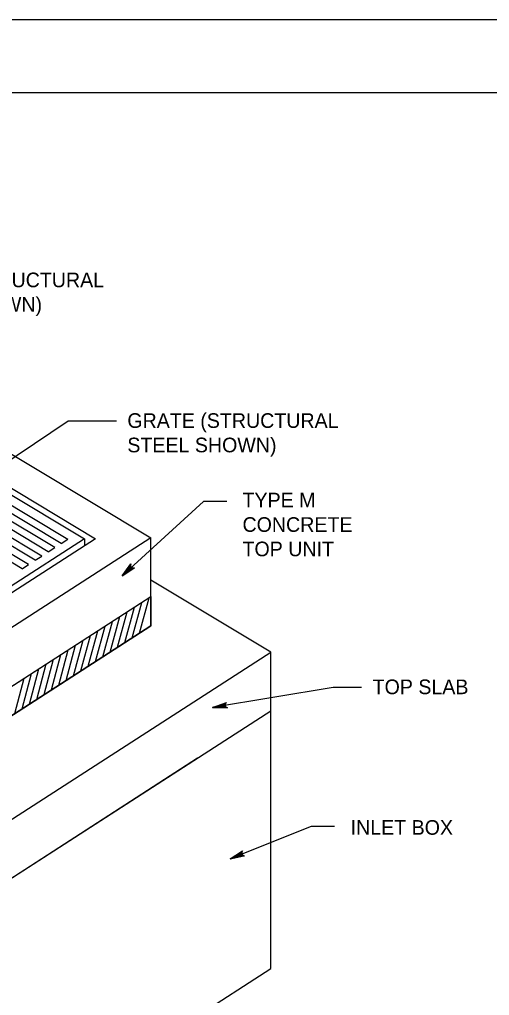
# Model space of a CAD drawing. Extents: x -6420 to 49575, y -4552 to 11624.
# Drawn here: x 6578 to 6894, y 10968 to 11624 of the extents above; entities that cross this region are included whole.
import ezdxf

# ---------------------------------------------------------------- set-up
doc = ezdxf.new("R2010")
doc.units = 0
doc.layers.add('1', color=7, linetype='Continuous')
doc.layers.add('PLT-BNDY', color=7, linetype='Continuous')

msp = doc.modelspace()

# ---------------------------------------------------------------- linework, layer by layer
at = {"layer": '1'}
for p, q in [((6606.49, 11271.93), (6505.35, 11332.61)), ((6509.75, 11335.45), (6610.9, 11274.75)), ((6593.32, 11263.42), (6492.18, 11324.11)), ((6597.71, 11266.26), (6496.57, 11326.94)), ((6602.1, 11269.09), (6500.97, 11329.78)), ((6584.53, 11257.75), (6483.39, 11318.44)), ((6588.92, 11260.59), (6487.79, 11321.27)), ((6580.14, 11254.92), (6478.99, 11315.61)), ((6606.49, 11271.93), (6610.89, 11274.76)), ((6621.96, 11274.91), (6621.96, 11270.23)), ((6666.66, 11236.27), (6666.66, 11275.64)), ((6597.72, 11266.25), (6602.11, 11269.09)), ((6588.93, 11260.58), (6593.33, 11263.42)), ((6580.14, 11254.92), (6584.53, 11257.75)), ((6747.15, 11198.89), (6666.66, 11247.19)), ((6422.56, 11078.79), (6666.66, 11236.27)), ((6666.66, 11216.58), (6666.66, 11236.27)), ((6422.56, 11059.1), (6666.66, 11216.58)), ((6453.9, 11009.7), (6747.15, 11198.89)), ((6747.15, 11159.52), (6747.15, 11198.89)), ((6453.9, 10970.33), (6747.15, 11159.52)), ((6747.15, 10986.29), (6747.15, 11159.52)), ((6453.9, 10970.33), (6698, 11127.81)), ((6453.9, 10797.1), (6747.15, 10986.29))]:
    msp.add_line(p, q, dxfattribs=at)
for points in [[(7323.07, 9724.29), (7323.07, 11574.68), (4744.33, 11574.68), (4744.33, 9724.29), (7323.07, 9724.29), (7323.07, 9810.77), (6666.9, 9810.77), (6666.9, 10022.97), (7323.07, 10022.97), (7323.07, 10117.99), (6666.9, 10117.99), (6666.9, 9724.29), (6925.44, 9724.29), (6925.44, 9810.77), (6925.44, 9724.29), (7178.06, 9724.29), (7178.06, 9810.77), (7178.06, 9770.36), (7323.07, 9770.36)], [(6422.56, 11118.16), (6265.08, 11212.65), (6509.18, 11370.13), (6666.66, 11275.64), (6422.56, 11118.16)], [(6643.5, 11354.09), (6611.09, 11354.09), (6553.92, 11315.74)], [(6422.11, 11145.98), (6309.79, 11213.38), (6509.63, 11342.31), (6621.96, 11274.91), (6422.11, 11145.98)], [(6564.25, 11314.13), (6629.41, 11275.04), (6422.19, 11141.34)], [(6717.64, 11299.99), (6701.89, 11299.99), (6647.25, 11250.09)], [(6647.25, 11250.09), (6653.17, 11258.1), (6653.07, 11257.65), (6652.97, 11257.21), (6653.05, 11256.83), (6653.13, 11256.46), (6653.31, 11256.18), (6653.5, 11255.9), (6653.76, 11255.7), (6654.03, 11255.5), (6654.39, 11255.39), (6654.76, 11255.28), (6655.21, 11255.35), (6655.67, 11255.41), (6647.25, 11250.09), (6655.21, 11255.35), (6654.76, 11255.28), (6647.25, 11250.09), (6654.39, 11255.39), (6654.03, 11255.5), (6647.25, 11250.09), (6653.76, 11255.7), (6653.5, 11255.9), (6647.25, 11250.09), (6653.31, 11256.18), (6653.13, 11256.46), (6647.25, 11250.09), (6653.05, 11256.83), (6652.97, 11257.21), (6647.25, 11250.09), (6653.07, 11257.65)], [(6654.09, 11208.47), (6660.47, 11232.28)], [(6659.02, 11211.66), (6665.4, 11235.46)], [(6644.24, 11202.12), (6650.62, 11225.92)], [(6649.17, 11205.3), (6655.54, 11229.1)], [(6634.38, 11195.76), (6640.76, 11219.56)], [(6639.31, 11198.94), (6645.69, 11222.74)], [(6624.53, 11189.4), (6630.9, 11213.21)], [(6629.45, 11192.58), (6635.83, 11216.38)], [(6614.67, 11183.04), (6621.05, 11206.84)], [(6619.6, 11186.22), (6625.98, 11210.02)], [(6604.81, 11176.68), (6611.19, 11200.48)], [(6609.74, 11179.87), (6616.12, 11203.66)], [(6594.96, 11170.32), (6601.34, 11194.12)], [(6599.89, 11173.51), (6606.27, 11197.31)], [(6585.1, 11163.97), (6591.48, 11187.77)], [(6590.03, 11167.15), (6596.41, 11190.95)], [(6575.25, 11157.61), (6581.63, 11181.41)], [(6580.18, 11160.79), (6586.55, 11184.59)], [(6807.99, 11175.07), (6789.15, 11175.07), (6708.09, 11161.74)], [(6708.09, 11161.74), (6717.48, 11165.06), (6717.15, 11164.75), (6716.81, 11164.43), (6716.67, 11164.07), (6716.53, 11163.72), (6716.53, 11163.39), (6716.52, 11163.05), (6716.63, 11162.74), (6716.73, 11162.42), (6716.98, 11162.13), (6717.22, 11161.84), (6717.63, 11161.64), (6718.04, 11161.44), (6708.09, 11161.74), (6717.63, 11161.64), (6717.22, 11161.84), (6708.09, 11161.74), (6716.98, 11162.13), (6716.73, 11162.42), (6708.09, 11161.74), (6716.63, 11162.74), (6716.52, 11163.05), (6708.09, 11161.74), (6716.53, 11163.39), (6716.53, 11163.72), (6708.09, 11161.74), (6716.67, 11164.07), (6716.81, 11164.43), (6708.09, 11161.74), (6717.15, 11164.75)], [(6790.02, 11081.7), (6774.27, 11081.7), (6719.84, 11060.01)], [(6719.84, 11060.01), (6728.26, 11065.34), (6728, 11064.95), (6727.75, 11064.57), (6727.69, 11064.2), (6727.63, 11063.82), (6727.7, 11063.49), (6727.77, 11063.17), (6727.94, 11062.88), (6728.12, 11062.6), (6728.42, 11062.37), (6728.72, 11062.13), (6729.17, 11062.03), (6729.61, 11061.93), (6719.84, 11060.01), (6729.17, 11062.03), (6728.72, 11062.13), (6719.84, 11060.01), (6728.42, 11062.37), (6728.12, 11062.6), (6719.84, 11060.01), (6727.94, 11062.88), (6727.77, 11063.17), (6719.84, 11060.01), (6727.7, 11063.49), (6727.63, 11063.82), (6719.84, 11060.01), (6727.69, 11064.2), (6727.75, 11064.57), (6719.84, 11060.01), (6728, 11064.95)]]:
    msp.add_lwpolyline(points, dxfattribs=at)
msp.add_lwpolyline([(6422.56, 11059.1), (6422.56, 11078.79), (6666.66, 11236.27), (6666.66, 11216.58)], close=True, dxfattribs=at)
at = {"layer": 'PLT-BNDY'}
msp.add_lwpolyline([(4616.38, 11623.9), (7375.57, 11623.9), (7375.57, 9675.08), (4616.38, 9675.08)], close=True, dxfattribs=at)

# ---------------------------------------------------------------- texts
at = {"layer": '1'}
for s, height, p in [('GRATE (STRUCTURAL', 9.8425, (6493.35, 11444.02)), ('STEEL SHOWN)', 9.8425, (6493.35, 11427.61)), ('GRATE (STRUCTURAL', 9.8425, (6650.83, 11349.53)), ('STEEL SHOWN)', 9.8425, (6650.83, 11333.13)), ('TYPE M', 9.843, (6728.18, 11296.1)), ('CONCRETE', 9.843, (6728.18, 11279.69)), ('TOP UNIT', 9.843, (6728.18, 11263.29)), ('TOP SLAB', 9.843, (6815.56, 11170.64)), ('INLET BOX', 9.843, (6800.81, 11076.19))]:
    msp.add_text(s, height=height, dxfattribs=at).set_placement(p)

doc.saveas('drawing.dxf')
